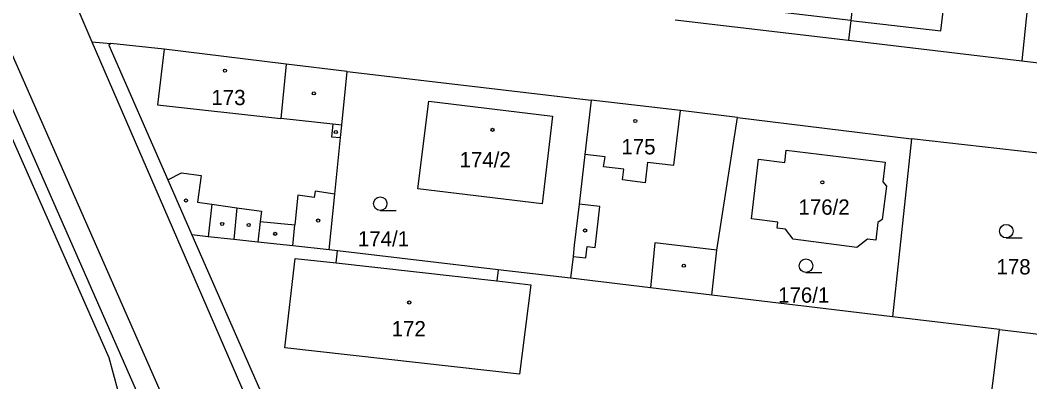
# Model space of a CAD drawing. Extents: x -724107 to -720612, y -1045267 to -1038441.
# Drawn here: x -722932.3 to -722820.2, y -1042214.9 to -1042174.7 of the extents above; entities that cross this region are included whole.
import ezdxf

# ---------------------------------------------------------------- set-up
doc = ezdxf.new("R2010")
doc.units = 0
for name, color, linetype in [('Hranice parcel', 7, 'Continuous'), ('Parcelní čísla', 7, 'Continuous'), ('Vnitřní kresba', 7, 'Continuous'), ('Značky budov', 7, 'Continuous'), ('Značky kultur', 7, 'Continuous')]:
    doc.layers.add(name, color=color, linetype=linetype)

msp = doc.modelspace()

# ---------------------------------------------------------------- linework, layer by layer
at = {"layer": 'Hranice parcel'}
for p, q in [((-722961.18, -1042120.94), (-722916.3, -1042223.03)), ((-722928.96, -1042166.43), (-722924.33, -1042177.14)), ((-722859.57, -1042174.72), (-722840.31, -1042176.96)), ((-722924.33, -1042177.14), (-722922.22, -1042177.35)), ((-722924.33, -1042177.14), (-722877.98, -1042284.23)), ((-722840.31, -1042176.96), (-722821.09, -1042179.25)), ((-722821.09, -1042179.25), (-722796.34, -1042182.2)), ((-722896, -1042180.45), (-722868.91, -1042183.62)), ((-722852.65, -1042185.56), (-722833.31, -1042187.95)), ((-722833.31, -1042187.95), (-722835.42, -1042207.72)), ((-722815.03, -1042190.02), (-722833.31, -1042187.95)), ((-722897.07, -1042200.38), (-722898, -1042200.27)), ((-722879.23, -1042202.49), (-722897.07, -1042200.38)), ((-722871.19, -1042203.44), (-722879.23, -1042202.49)), ((-722835.42, -1042207.72), (-722855.51, -1042205.32)), ((-722823.54, -1042209.11), (-722835.42, -1042207.72)), ((-722826.13, -1042230.09), (-722823.54, -1042209.11)), ((-722823.54, -1042209.11), (-722808.6, -1042210.93))]:
    msp.add_line(p, q, dxfattribs=at)
for points in [[(-723067.58, -1042304.26), (-723050.74, -1042288.65), (-723047.02, -1042289.7), (-723039.4, -1042292.02), (-722992.3, -1042318.88), (-722986.79, -1042308.63), (-722982.91, -1042302.08), (-722978.85, -1042295.55), (-722971.9, -1042286.23), (-722962.29, -1042274.3), (-722949.46, -1042259.57), (-722922.43, -1042227.19), (-722921.35, -1042225.1), (-722920.54, -1042223.19), (-722921.53, -1042217.58), (-722921.47, -1042215.83), (-722922.44, -1042212.29), (-722961.05, -1042124.71), (-722962.26, -1042121.96)], [(-722839.18, -1042166.79), (-722839.41, -1042168.81), (-722840.08, -1042174.77), (-722840.31, -1042176.96)], [(-722819.76, -1042167.1), (-722820.58, -1042174.6), (-722821.09, -1042179.25)], [(-722922.22, -1042177.35), (-722922.46, -1042177.52), (-722915.91, -1042192.5), (-722913.24, -1042198.62)], [(-722896, -1042180.45), (-722902.76, -1042179.62), (-722916.31, -1042177.95), (-722922.22, -1042177.35)], [(-722898, -1042200.27), (-722897.37, -1042194.07), (-722896.74, -1042187.8), (-722896.6, -1042186.42), (-722896, -1042180.45)], [(-722886.93, -1042183.73), (-722873.19, -1042185.43), (-722874.35, -1042195.16), (-722888.13, -1042193.49), (-722886.93, -1042183.73)], [(-722868.91, -1042183.62), (-722869.61, -1042189.68), (-722870.24, -1042195.19), (-722870.77, -1042199.76), (-722870.91, -1042201), (-722871.19, -1042203.44)], [(-722852.65, -1042185.56), (-722858.99, -1042184.78), (-722868.91, -1042183.62)], [(-722855.51, -1042205.32), (-722854.94, -1042200.32), (-722852.65, -1042185.56)], [(-722848.26, -1042197.88), (-722848.17, -1042197.18), (-722851.11, -1042196.82), (-722850.31, -1042190.2), (-722847.39, -1042190.56), (-722847.23, -1042189.19), (-722836.26, -1042190.52), (-722836.52, -1042192.7), (-722836.11, -1042193.19), (-722836.57, -1042196.91), (-722837.05, -1042197.23), (-722837.28, -1042199.2), (-722838.23, -1042199.09), (-722839.4, -1042200.01), (-722846.46, -1042199.09), (-722847.32, -1042197.99), (-722848.26, -1042197.88)], [(-722898, -1042200.27), (-722902.02, -1042199.84), (-722905.9, -1042199.41), (-722908.59, -1042199.12), (-722911.42, -1042198.82), (-722913.24, -1042198.62)], [(-722913.24, -1042198.62), (-722901.16, -1042226.1), (-722875.83, -1042283.68)], [(-722879.23, -1042202.49), (-722879.38, -1042203.73), (-722875.6, -1042204.15), (-722876.84, -1042214.11), (-722902.91, -1042211.17), (-722901.75, -1042201.22), (-722897.2, -1042201.73), (-722897.07, -1042200.38)], [(-722855.51, -1042205.32), (-722862.32, -1042204.5), (-722871.19, -1042203.44)]]:
    msp.add_lwpolyline(points, dxfattribs=at)
at = {"layer": 'Vnitřní kresba'}
for p, q in [((-722989.39, -1042050.97), (-722914.69, -1042220.69)), ((-722830.05, -1042175.94), (-722829.11, -1042167.84)), ((-722840.08, -1042174.77), (-722849.55, -1042173.68)), ((-722840.08, -1042174.77), (-722830.05, -1042175.94)), ((-722916.31, -1042177.95), (-722917.06, -1042184.15)), ((-722902.76, -1042179.62), (-722903.37, -1042185.67)), ((-722917.06, -1042184.15), (-722903.37, -1042185.67)), ((-722859.7, -1042190.87), (-722858.99, -1042184.78)), ((-722897.6, -1042186.31), (-722903.37, -1042185.67)), ((-722897.6, -1042186.31), (-722897.74, -1042187.7)), ((-722896.6, -1042186.42), (-722897.6, -1042186.31)), ((-722897.74, -1042187.7), (-722896.74, -1042187.8)), ((-722867.34, -1042189.94), (-722869.61, -1042189.68)), ((-722867.52, -1042191.03), (-722867.34, -1042189.94)), ((-722862.63, -1042190.52), (-722862.9, -1042192.81)), ((-722862.63, -1042190.52), (-722859.7, -1042190.87)), ((-722915.91, -1042192.5), (-722914.38, -1042191.71)), ((-722914.38, -1042191.71), (-722912.2, -1042192.01)), ((-722865.26, -1042191.31), (-722867.52, -1042191.03)), ((-722865.4, -1042192.51), (-722865.26, -1042191.31)), ((-722912.2, -1042192.01), (-722912.61, -1042194.98)), ((-722862.9, -1042192.81), (-722865.4, -1042192.51)), ((-722899.56, -1042193.75), (-722899.66, -1042194.46)), ((-722897.37, -1042194.07), (-722899.56, -1042193.75)), ((-722912.61, -1042194.98), (-722911.02, -1042195.2)), ((-722911.02, -1042195.2), (-722911.42, -1042198.82)), ((-722911.02, -1042195.2), (-722908.25, -1042195.59)), ((-722901.47, -1042194.19), (-722901.79, -1042197.5)), ((-722899.66, -1042194.46), (-722901.47, -1042194.19)), ((-722867.92, -1042195.46), (-722870.24, -1042195.19)), ((-722908.25, -1042195.59), (-722908.59, -1042199.12)), ((-722908.25, -1042195.59), (-722905.52, -1042195.97)), ((-722905.52, -1042195.97), (-722905.65, -1042197.13)), ((-722868.46, -1042200.02), (-722867.92, -1042195.46)), ((-722905.65, -1042197.13), (-722905.9, -1042199.41)), ((-722905.65, -1042197.13), (-722901.79, -1042197.5)), ((-722902.02, -1042199.84), (-722901.79, -1042197.5)), ((-722861.82, -1042199.48), (-722862.32, -1042204.5)), ((-722854.94, -1042200.32), (-722861.82, -1042199.48)), ((-722869.48, -1042201.16), (-722869.34, -1042199.92)), ((-722869.34, -1042199.92), (-722868.46, -1042200.02)), ((-722897.2, -1042201.73), (-722879.38, -1042203.73)), ((-722870.91, -1042201), (-722869.48, -1042201.16))]:
    msp.add_line(p, q, dxfattribs=at)
at = {"layer": 'Značky budov'}
for centre in [(-722909.56, -1042180.35), (-722899.7, -1042182.88), (-722864, -1042185.95), (-722897.25, -1042187.18), (-722879.86, -1042186.93), (-722843.22, -1042192.76), (-722913.89, -1042194.79), (-722909.87, -1042197.4), (-722906.93, -1042197.51), (-722899.21, -1042197.02), (-722903.99, -1042198.49), (-722869.57, -1042198.13), (-722858.61, -1042202.04), (-722889.1, -1042206.13)]:
    msp.add_circle(centre, 0.175, dxfattribs=at)
at = {"layer": 'Značky kultur'}
for p, q in [((-722892.32, -1042195.89), (-722890.57, -1042195.89)), ((-722822.8, -1042198.95), (-722821.05, -1042198.95)), ((-722845.05, -1042202.79), (-722843.3, -1042202.79))]:
    msp.add_line(p, q, dxfattribs=at)
for centre in [(-722892.32, -1042195.14), (-722822.8, -1042198.2), (-722845.05, -1042202.04)]:
    msp.add_circle(centre, 0.75, dxfattribs=at)

# ---------------------------------------------------------------- texts
at = {"layer": 'Parcelní čísla'}
for s, p in [('173', (-722911.07, -1042184.19)), ('175', (-722865.54, -1042189.66)), ('174/2', (-722883.51, -1042191.1)), ('176/2', (-722845.88, -1042196.37)), ('174/1', (-722894.8, -1042199.9)), ('178', (-722823.89, -1042203.01)), ('176/1', (-722848.14, -1042206.15)), ('172', (-722891.05, -1042209.89))]:
    msp.add_text(s, height=1.7, dxfattribs=at).set_placement(p)

doc.saveas('drawing.dxf')
